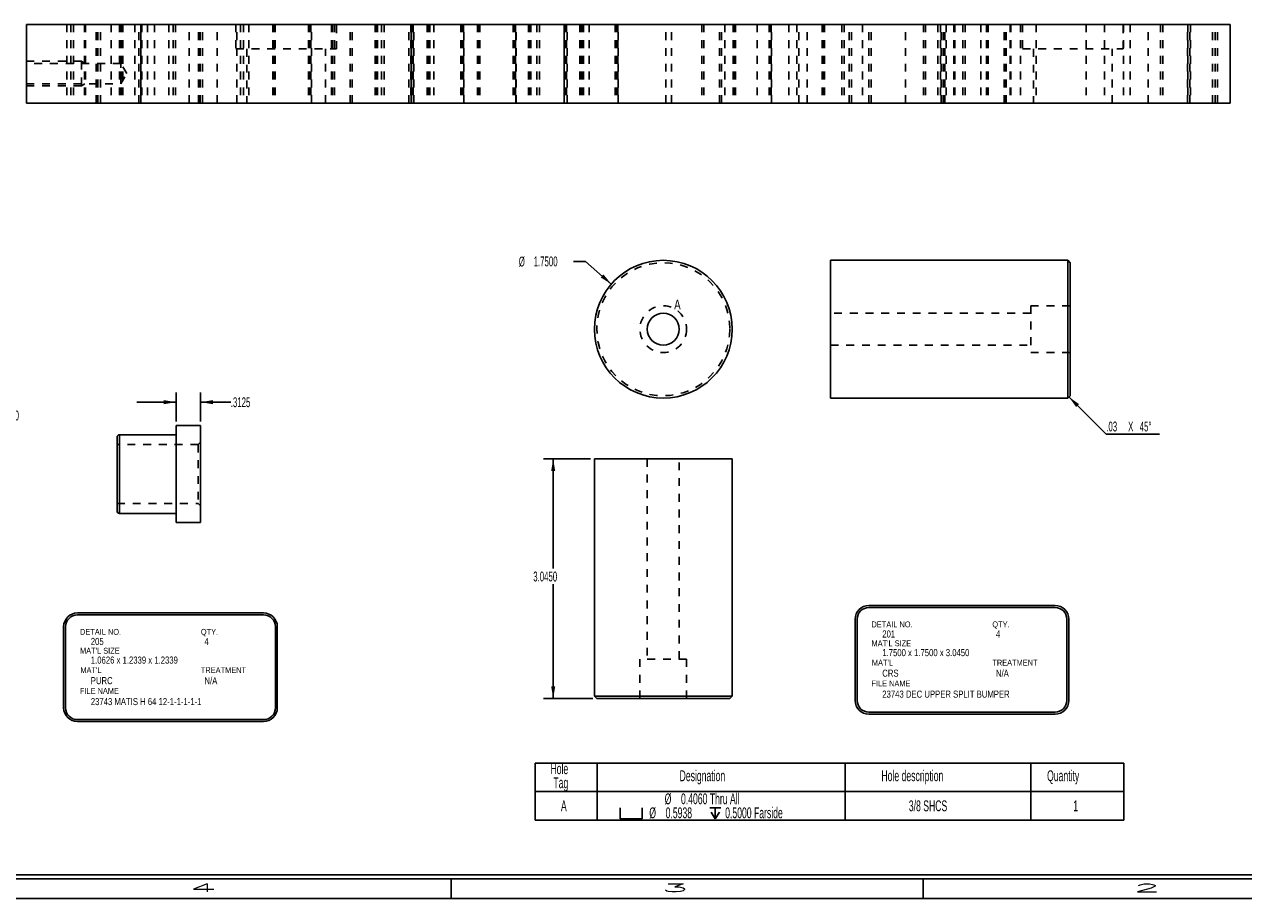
# Model space of a CAD drawing. Header units: inches. Extents: x 1802 to 2468, y -253 to -72.
# Tile 395 of 570: x 2169 to 2185, y -158 to -147. Entities that reach past the tile are written whole.
import ezdxf

# ---------------------------------------------------------------- set-up
doc = ezdxf.new("R2010")
doc.units = ezdxf.units.IN
doc.header["$LTSCALE"] = 0.5
doc.header["$MEASUREMENT"] = 0
doc.linetypes.add('HIDDEN', pattern=[0.225, 0.15, -0.075])
for name, color, linetype in [('SID-M-D', 42, 'Continuous'), ('SID-M-H', 4, 'HIDDEN'), ('SID-M-M', 233, 'Continuous'), ('SID-M-S', 105, 'Continuous')]:
    doc.layers.add(name, color=color, linetype=linetype)
doc.styles.add('R', font='ROMAND.SHX')
doc.styles.add('SLDTEXTSTYLE0', font='TXT', dxfattribs={"width": 0.595745})

# ---------------------------------------------------------------- blocks, each defined once
blk = doc.blocks.new('*U9')
at = {"layer": 'SID-M-S'}
for p, q in [((-34, -0.25), (0, -0.25)), ((-34, -0.3), (0, -0.3)), ((-17, -0.3), (-17, -0.55)), ((-11, -0.3), (-11, -0.55)), ((-34, -0.55), (0, -0.55))]:
    blk.add_line(p, q, dxfattribs=at)
at = {"layer": 'SID-M-D', "style": 'R', "width": 4}
for s, p in [('4', (-20.327, -0.464)), ('3', (-14.327, -0.464)), ('2', (-8.327, -0.464))]:
    blk.add_text(s, height=0.1, dxfattribs=at).set_placement(p)
blk = doc.blocks.new('SW_SYMBOL_HOLE_SPOT')
at = {"layer": 'SID-M-D', "color": 0}
for p, q in [((0, 34.4), (0, 3)), ((0, 3), (63, 3)), ((63, 3), (63, 34.4))]:
    blk.add_line(p, q, dxfattribs=at)
blk = doc.blocks.new('SW_SYMBOL_HOLE_DEPTH')
at = {"layer": 'SID-M-D', "color": 0}
for p, q in [((0, 34.4), (31.5, 34.4)), ((3.9, 21.9), (15.7, 3)), ((15.7, 34.4), (15.7, 3)), ((27.6, 21.9), (15.7, 3))]:
    blk.add_line(p, q, dxfattribs=at)

msp = doc.modelspace()

# ---------------------------------------------------------------- linework, layer by layer
at = {"layer": 'SID-M-D'}
for p, q in [((2176.61351, -149.55209), (2176.46351, -149.55209)), ((2176.94334, -149.83878), (2176.61351, -149.55209)), ((2171.4097, -151.58638), (2171.4097, -151.21499)), ((2171.7222, -151.58638), (2171.7222, -151.21499)), ((2171.4097, -151.33999), (2170.9097, -151.33999)), ((2171.7222, -151.33999), (2172.10534, -151.33999)), ((2176.67874, -152.05945), (2176.07953, -152.05945)), ((2176.20453, -152.05945), (2176.20453, -153.455)), ((2176.20453, -155.10445), (2176.20453, -153.65344)), ((2176.70874, -155.10445), (2176.07953, -155.10445))]:
    msp.add_line(p, q, dxfattribs=at)
at = {"layer": 'SID-M-D', "color": 0}
for p, q in [((2182.75987, -151.2728), (2183.23488, -151.74782)), ((2183.23488, -151.74782), (2183.91109, -151.74782)), ((2175.97726, -155.92629), (2175.97726, -156.285)), ((2175.97726, -155.92629), (2176.76466, -155.92629)), ((2176.76466, -155.92629), (2176.76466, -156.285)), ((2176.76466, -155.92629), (2179.91426, -155.92629)), ((2179.91426, -155.92629), (2179.91426, -156.285)), ((2179.91426, -155.92629), (2182.27647, -155.92629)), ((2182.27647, -155.92629), (2182.27647, -156.285)), ((2182.27647, -155.92629), (2183.45757, -155.92629)), ((2183.45757, -155.92629), (2183.45757, -156.285)), ((2175.97726, -156.285), (2176.76466, -156.285)), ((2175.97726, -156.285), (2175.97726, -156.64955)), ((2176.76466, -156.285), (2179.91426, -156.285)), ((2176.76466, -156.285), (2176.76466, -156.64955)), ((2179.91426, -156.285), (2182.27647, -156.285)), ((2179.91426, -156.285), (2179.91426, -156.64955)), ((2182.27647, -156.285), (2183.45757, -156.285)), ((2182.27647, -156.285), (2182.27647, -156.64955)), ((2183.45757, -156.285), (2183.45757, -156.64955)), ((2175.97726, -156.64955), (2176.76466, -156.64955)), ((2176.76466, -156.64955), (2179.91426, -156.64955)), ((2179.91426, -156.64955), (2182.27647, -156.64955)), ((2182.27647, -156.64955), (2183.45757, -156.64955))]:
    msp.add_line(p, q, dxfattribs=at)
at = {"layer": 'SID-M-D'}
for points in [[(2176.94334, -149.83878), (2176.84266, -149.71682), (2176.80854, -149.75607)], [(2171.4097, -151.33999), (2171.2537, -151.31399), (2171.2537, -151.36599)], [(2171.7222, -151.33999), (2171.8782, -151.36599), (2171.8782, -151.31399)], [(2176.20453, -152.05945), (2176.17853, -152.21545), (2176.23053, -152.21545)], [(2176.20453, -155.10445), (2176.23053, -154.94845), (2176.17853, -154.94845)]]:
    msp.add_solid(points, dxfattribs=at)
at = {"layer": 'SID-M-D', "color": 0}
msp.add_solid([(2182.75987, -151.2728), (2182.85179, -151.4015), (2182.88856, -151.36473)], dxfattribs=at)
at = {"layer": 'SID-M-H'}
for p, q in [((2170.01964, -146.5405), (2170.01964, -147.5405)), ((2170.07344, -146.5405), (2170.07344, -147.5405)), ((2170.10469, -146.5405), (2170.10469, -147.5405)), ((2170.24844, -146.5405), (2170.24844, -147.5405)), ((2170.25844, -146.5405), (2170.25844, -147.5405)), ((2170.25844, -146.5405), (2170.25844, -147.5405)), ((2170.39464, -147.5405), (2170.39464, -146.5405)), ((2170.41719, -147.5405), (2170.41719, -146.5405)), ((2170.44844, -147.5405), (2170.44844, -146.5405)), ((2170.58594, -146.5405), (2170.58594, -147.5405)), ((2170.69094, -146.5405), (2170.69094, -147.5405)), ((2170.69094, -146.5405), (2170.69094, -147.5405)), ((2170.71094, -146.5405), (2170.71094, -147.5405)), ((2170.73544, -146.5405), (2170.73544, -147.5405)), ((2170.88749, -146.5405), (2170.88749, -147.5405)), ((2170.93644, -147.5405), (2170.93644, -146.5405)), ((2170.96094, -147.5405), (2170.96094, -146.5405)), ((2170.96344, -146.5405), (2170.96344, -147.5405)), ((2170.96344, -146.5405), (2170.96344, -147.5405)), ((2170.97344, -146.5405), (2170.97344, -147.5405)), ((2171.04544, -146.5405), (2171.04544, -147.5405)), ((2171.13749, -146.5405), (2171.13749, -147.5405)), ((2171.31964, -146.5405), (2171.31964, -147.5405)), ((2171.37344, -146.5405), (2171.37344, -147.5405)), ((2171.40469, -146.5405), (2171.40469, -147.5405)), ((2171.57644, -147.5405), (2171.57644, -146.5405)), ((2171.69464, -147.5405), (2171.69464, -146.5405)), ((2171.71719, -147.5405), (2171.71719, -146.5405)), ((2171.74844, -147.5405), (2171.74844, -146.5405)), ((2171.93439, -147.5405), (2171.93439, -146.5405)), ((2172.17044, -146.5405), (2172.17044, -146.853)), ((2172.18439, -147.5405), (2172.18439, -146.5405)), ((2172.23094, -146.5405), (2172.23094, -147.5405)), ((2172.26594, -146.5405), (2172.26594, -147.5405)), ((2172.33594, -146.5405), (2172.33594, -147.5405)), ((2172.64136, -146.5405), (2172.64136, -147.5405)), ((2172.64667, -146.5405), (2172.64667, -147.5405)), ((2172.64667, -146.5405), (2172.64667, -147.5405)), ((2172.64667, -146.5405), (2172.64667, -147.5405)), ((2172.64667, -146.5405), (2172.64667, -147.5405)), ((2172.64844, -146.5405), (2172.64844, -147.5405)), ((2172.66781, -146.5405), (2172.66781, -147.5405)), ((2172.66781, -146.5405), (2172.66781, -147.5405)), ((2172.66781, -146.5405), (2172.66781, -147.5405)), ((2172.66781, -146.5405), (2172.66781, -147.5405)), ((2172.67163, -146.5405), (2172.67163, -147.5405)), ((2172.67163, -146.5405), (2172.67163, -147.5405)), ((2172.67163, -146.5405), (2172.67163, -147.5405)), ((2172.67163, -146.5405), (2172.67163, -147.5405)), ((2173.09344, -146.5405), (2173.09344, -147.5405)), ((2173.09344, -146.5405), (2173.09344, -147.5405)), ((2173.10026, -146.5405), (2173.10026, -147.5405)), ((2173.10026, -146.5405), (2173.10026, -147.5405)), ((2173.10407, -146.5405), (2173.10407, -147.5405)), ((2173.10407, -146.5405), (2173.10407, -147.5405)), ((2173.12344, -146.5405), (2173.12344, -147.5405)), ((2173.12521, -146.5405), (2173.12521, -147.5405)), ((2173.12521, -146.5405), (2173.12521, -147.5405)), ((2173.13052, -147.5405), (2173.13052, -146.5405)), ((2173.38749, -146.5405), (2173.38749, -147.5405)), ((2173.39844, -146.5405), (2173.39844, -147.5405)), ((2173.42294, -146.5405), (2173.42294, -147.5405)), ((2173.45144, -146.853), (2173.45144, -146.5405)), ((2173.62394, -147.5405), (2173.62394, -146.5405)), ((2173.64844, -147.5405), (2173.64844, -146.5405)), ((2173.94136, -146.5405), (2173.94136, -147.5405)), ((2173.94667, -146.5405), (2173.94667, -147.5405)), ((2173.94667, -146.5405), (2173.94667, -147.5405)), ((2173.94667, -146.5405), (2173.94667, -147.5405)), ((2173.94667, -146.5405), (2173.94667, -147.5405)), ((2173.94844, -146.5405), (2173.94844, -147.5405)), ((2173.96781, -146.5405), (2173.96781, -147.5405)), ((2173.96781, -146.5405), (2173.96781, -147.5405)), ((2173.96781, -146.5405), (2173.96781, -147.5405)), ((2173.96781, -146.5405), (2173.96781, -147.5405)), ((2173.97163, -146.5405), (2173.97163, -147.5405)), ((2173.97163, -146.5405), (2173.97163, -147.5405)), ((2173.97163, -146.5405), (2173.97163, -147.5405)), ((2173.97163, -146.5405), (2173.97163, -147.5405)), ((2174.02344, -146.5405), (2174.02344, -147.5405)), ((2174.05469, -146.5405), (2174.05469, -147.5405)), ((2174.36719, -147.5405), (2174.36719, -146.5405)), ((2174.39344, -146.5405), (2174.39344, -147.5405)), ((2174.39344, -146.5405), (2174.39344, -147.5405)), ((2174.39844, -147.5405), (2174.39844, -146.5405)), ((2174.40026, -146.5405), (2174.40026, -147.5405)), ((2174.40026, -146.5405), (2174.40026, -147.5405)), ((2174.40407, -146.5405), (2174.40407, -147.5405)), ((2174.40407, -146.5405), (2174.40407, -147.5405)), ((2174.42344, -146.5405), (2174.42344, -147.5405)), ((2174.42521, -146.5405), (2174.42521, -147.5405)), ((2174.42521, -146.5405), (2174.42521, -147.5405)), ((2174.43052, -147.5405), (2174.43052, -146.5405)), ((2174.43439, -147.5405), (2174.43439, -146.5405)), ((2174.60386, -146.5405), (2174.60386, -147.5405)), ((2174.60917, -146.5405), (2174.60917, -147.5405)), ((2174.60917, -146.5405), (2174.60917, -147.5405)), ((2174.60917, -146.5405), (2174.60917, -147.5405)), ((2174.60917, -146.5405), (2174.60917, -147.5405)), ((2174.61094, -146.5405), (2174.61094, -147.5405)), ((2174.63031, -146.5405), (2174.63031, -147.5405)), ((2174.63031, -146.5405), (2174.63031, -147.5405)), ((2174.63031, -146.5405), (2174.63031, -147.5405)), ((2174.63031, -146.5405), (2174.63031, -147.5405)), ((2174.63413, -146.5405), (2174.63413, -147.5405)), ((2174.63413, -146.5405), (2174.63413, -147.5405)), ((2174.63413, -146.5405), (2174.63413, -147.5405)), ((2174.63413, -146.5405), (2174.63413, -147.5405)), ((2174.68749, -146.5405), (2174.68749, -147.5405)), ((2175.03094, -146.5405), (2175.03094, -147.5405)), ((2175.03094, -146.5405), (2175.03094, -147.5405)), ((2175.03776, -146.5405), (2175.03776, -147.5405)), ((2175.03776, -146.5405), (2175.03776, -147.5405)), ((2175.04157, -146.5405), (2175.04157, -147.5405)), ((2175.04157, -146.5405), (2175.04157, -147.5405)), ((2175.06094, -146.5405), (2175.06094, -147.5405)), ((2175.06271, -146.5405), (2175.06271, -147.5405)), ((2175.06271, -146.5405), (2175.06271, -147.5405)), ((2175.06802, -147.5405), (2175.06802, -146.5405)), ((2175.24136, -146.5405), (2175.24136, -147.5405)), ((2175.24667, -146.5405), (2175.24667, -147.5405)), ((2175.24667, -146.5405), (2175.24667, -147.5405)), ((2175.24667, -146.5405), (2175.24667, -147.5405)), ((2175.24667, -146.5405), (2175.24667, -147.5405)), ((2175.24844, -146.5405), (2175.24844, -147.5405)), ((2175.26781, -146.5405), (2175.26781, -147.5405)), ((2175.26781, -146.5405), (2175.26781, -147.5405)), ((2175.26781, -146.5405), (2175.26781, -147.5405)), ((2175.26781, -146.5405), (2175.26781, -147.5405)), ((2175.27163, -146.5405), (2175.27163, -147.5405)), ((2175.27163, -146.5405), (2175.27163, -147.5405)), ((2175.27163, -146.5405), (2175.27163, -147.5405)), ((2175.27163, -146.5405), (2175.27163, -147.5405)), ((2175.69344, -146.5405), (2175.69344, -147.5405)), ((2175.69344, -146.5405), (2175.69344, -147.5405)), ((2175.70026, -146.5405), (2175.70026, -147.5405)), ((2175.70026, -146.5405), (2175.70026, -147.5405)), ((2175.70407, -146.5405), (2175.70407, -147.5405)), ((2175.70407, -146.5405), (2175.70407, -147.5405)), ((2175.72344, -146.5405), (2175.72344, -147.5405)), ((2175.72521, -146.5405), (2175.72521, -147.5405)), ((2175.72521, -146.5405), (2175.72521, -147.5405)), ((2175.73052, -147.5405), (2175.73052, -146.5405)), ((2175.73439, -147.5405), (2175.73439, -146.5405)), ((2175.89136, -146.5405), (2175.89136, -147.5405)), ((2175.89667, -146.5405), (2175.89667, -147.5405)), ((2175.89667, -146.5405), (2175.89667, -147.5405)), ((2175.89667, -146.5405), (2175.89667, -147.5405)), ((2175.89667, -146.5405), (2175.89667, -147.5405)), ((2175.89844, -146.5405), (2175.89844, -147.5405)), ((2175.91781, -146.5405), (2175.91781, -147.5405)), ((2175.91781, -146.5405), (2175.91781, -147.5405)), ((2175.91781, -146.5405), (2175.91781, -147.5405)), ((2175.91781, -146.5405), (2175.91781, -147.5405)), ((2175.92163, -146.5405), (2175.92163, -147.5405)), ((2175.92163, -146.5405), (2175.92163, -147.5405)), ((2175.92163, -146.5405), (2175.92163, -147.5405)), ((2175.92163, -146.5405), (2175.92163, -147.5405)), ((2175.99844, -146.5405), (2175.99844, -147.5405)), ((2176.02969, -146.5405), (2176.02969, -147.5405)), ((2176.34219, -147.5405), (2176.34219, -146.5405)), ((2176.34344, -146.5405), (2176.34344, -147.5405)), ((2176.34344, -146.5405), (2176.34344, -147.5405)), ((2176.35026, -146.5405), (2176.35026, -147.5405)), ((2176.35026, -146.5405), (2176.35026, -147.5405)), ((2176.35407, -146.5405), (2176.35407, -147.5405)), ((2176.35407, -146.5405), (2176.35407, -147.5405)), ((2176.37344, -146.5405), (2176.37344, -147.5405)), ((2176.37521, -146.5405), (2176.37521, -147.5405)), ((2176.37521, -146.5405), (2176.37521, -147.5405)), ((2176.38052, -147.5405), (2176.38052, -146.5405)), ((2176.54136, -146.5405), (2176.54136, -147.5405)), ((2176.54667, -146.5405), (2176.54667, -147.5405)), ((2176.54667, -146.5405), (2176.54667, -147.5405)), ((2176.54667, -146.5405), (2176.54667, -147.5405)), ((2176.54667, -146.5405), (2176.54667, -147.5405)), ((2176.54844, -146.5405), (2176.54844, -147.5405)), ((2176.56781, -146.5405), (2176.56781, -147.5405)), ((2176.56781, -146.5405), (2176.56781, -147.5405)), ((2176.56781, -146.5405), (2176.56781, -147.5405)), ((2176.56781, -146.5405), (2176.56781, -147.5405)), ((2176.57163, -146.5405), (2176.57163, -147.5405)), ((2176.57163, -146.5405), (2176.57163, -147.5405)), ((2176.57163, -146.5405), (2176.57163, -147.5405)), ((2176.57163, -146.5405), (2176.57163, -147.5405)), ((2176.58749, -146.5405), (2176.58749, -147.5405)), ((2176.66249, -146.5405), (2176.66249, -147.5405)), ((2176.99344, -146.5405), (2176.99344, -147.5405)), ((2176.99344, -146.5405), (2176.99344, -147.5405)), ((2177.00026, -146.5405), (2177.00026, -147.5405)), ((2177.00026, -146.5405), (2177.00026, -147.5405)), ((2177.00407, -146.5405), (2177.00407, -147.5405)), ((2177.00407, -146.5405), (2177.00407, -147.5405)), ((2177.02344, -146.5405), (2177.02344, -147.5405)), ((2177.02521, -146.5405), (2177.02521, -147.5405)), ((2177.02521, -146.5405), (2177.02521, -147.5405)), ((2177.03052, -147.5405), (2177.03052, -146.5405)), ((2177.63439, -147.5405), (2177.63439, -146.5405)), ((2177.70939, -147.5405), (2177.70939, -146.5405)), ((2178.09344, -146.5405), (2178.09344, -147.5405)), ((2178.11794, -146.5405), (2178.11794, -147.5405)), ((2178.31894, -147.5405), (2178.31894, -146.5405)), ((2178.34344, -147.5405), (2178.34344, -146.5405)), ((2178.38749, -146.5405), (2178.38749, -147.5405)), ((2178.49136, -146.5405), (2178.49136, -147.5405)), ((2178.49667, -146.5405), (2178.49667, -147.5405)), ((2178.49667, -146.5405), (2178.49667, -147.5405)), ((2178.49667, -146.5405), (2178.49667, -147.5405)), ((2178.49667, -146.5405), (2178.49667, -147.5405)), ((2178.49844, -146.5405), (2178.49844, -147.5405)), ((2178.51781, -146.5405), (2178.51781, -147.5405)), ((2178.51781, -146.5405), (2178.51781, -147.5405)), ((2178.51781, -146.5405), (2178.51781, -147.5405)), ((2178.51781, -146.5405), (2178.51781, -147.5405)), ((2178.52163, -146.5405), (2178.52163, -147.5405)), ((2178.52163, -146.5405), (2178.52163, -147.5405)), ((2178.52163, -146.5405), (2178.52163, -147.5405)), ((2178.52163, -146.5405), (2178.52163, -147.5405)), ((2178.79544, -146.5405), (2178.79544, -147.5405)), ((2178.95026, -146.5405), (2178.95026, -147.5405)), ((2178.95026, -146.5405), (2178.95026, -147.5405)), ((2178.95026, -146.5405), (2178.95026, -147.5405)), ((2178.95026, -146.5405), (2178.95026, -147.5405)), ((2178.95407, -146.5405), (2178.95407, -147.5405)), ((2178.95407, -146.5405), (2178.95407, -147.5405)), ((2178.95407, -146.5405), (2178.95407, -147.5405)), ((2178.95407, -146.5405), (2178.95407, -147.5405)), ((2178.97344, -146.5405), (2178.97344, -147.5405)), ((2178.97521, -146.5405), (2178.97521, -147.5405)), ((2178.97521, -146.5405), (2178.97521, -147.5405)), ((2178.97521, -146.5405), (2178.97521, -147.5405)), ((2178.97521, -146.5405), (2178.97521, -147.5405)), ((2178.98052, -147.5405), (2178.98052, -146.5405)), ((2179.19844, -146.5405), (2179.19844, -147.5405)), ((2179.30344, -146.5405), (2179.30344, -147.5405)), ((2179.30344, -146.5405), (2179.30344, -147.5405)), ((2179.30344, -146.5405), (2179.30344, -147.5405)), ((2179.30344, -146.5405), (2179.30344, -147.5405)), ((2179.32644, -147.5405), (2179.32644, -146.5405)), ((2179.43439, -147.5405), (2179.43439, -146.5405)), ((2179.62344, -146.5405), (2179.62344, -147.5405)), ((2179.63749, -146.5405), (2179.63749, -147.5405)), ((2179.65469, -146.5405), (2179.65469, -147.5405)), ((2179.87344, -146.5405), (2179.87344, -147.5405)), ((2179.90469, -146.5405), (2179.90469, -147.5405)), ((2179.96719, -147.5405), (2179.96719, -146.5405)), ((2179.99844, -147.5405), (2179.99844, -146.5405)), ((2180.13749, -146.5405), (2180.13749, -147.5405)), ((2180.21719, -147.5405), (2180.21719, -146.5405)), ((2180.24844, -147.5405), (2180.24844, -146.5405)), ((2180.68439, -147.5405), (2180.68439, -146.5405)), ((2180.91094, -146.5405), (2180.91094, -147.5405)), ((2180.91249, -146.5405), (2180.91249, -147.5405)), ((2180.93544, -146.5405), (2180.93544, -147.5405)), ((2181.09344, -146.5405), (2181.09344, -147.5405)), ((2181.09344, -146.5405), (2181.09344, -147.5405)), ((2181.12844, -146.5405), (2181.12844, -147.5405)), ((2181.12844, -146.5405), (2181.12844, -147.5405)), ((2181.13644, -147.5405), (2181.13644, -146.5405)), ((2181.16094, -147.5405), (2181.16094, -146.5405)), ((2181.18439, -147.5405), (2181.18439, -146.5405)), ((2181.19844, -146.5405), (2181.19844, -147.5405)), ((2181.29794, -146.5405), (2181.29794, -147.5405)), ((2181.30794, -146.5405), (2181.30794, -147.5405)), ((2181.30794, -146.5405), (2181.30794, -147.5405)), ((2181.41094, -146.5405), (2181.41094, -147.5405)), ((2181.44176, -146.5405), (2181.44176, -147.5405)), ((2181.64094, -146.5405), (2181.64094, -147.5405)), ((2181.71094, -146.5405), (2181.71094, -147.5405)), ((2181.73544, -146.5405), (2181.73544, -147.5405)), ((2181.93644, -147.5405), (2181.93644, -146.5405)), ((2181.95939, -147.5405), (2181.95939, -146.5405)), ((2181.96094, -147.5405), (2181.96094, -146.5405)), ((2182.01294, -146.5405), (2182.01294, -147.5405)), ((2182.01294, -146.5405), (2182.01294, -147.5405)), ((2182.02294, -146.5405), (2182.02294, -147.5405)), ((2182.14455, -146.5405), (2182.14455, -147.5405)), ((2182.17044, -146.5405), (2182.17044, -146.853)), ((2182.34373, -146.5405), (2182.34373, -147.5405)), ((2182.98094, -146.5405), (2182.98094, -147.5405)), ((2182.98094, -146.5405), (2182.98094, -147.5405)), ((2183.21094, -146.5405), (2183.21094, -147.5405)), ((2183.45144, -146.853), (2183.45144, -146.5405)), ((2183.45469, -146.5405), (2183.45469, -147.5405)), ((2183.53749, -146.5405), (2183.53749, -147.5405)), ((2183.76719, -147.5405), (2183.76719, -146.5405)), ((2183.92344, -146.5405), (2183.92344, -147.5405)), ((2183.92344, -146.5405), (2183.92344, -147.5405)), ((2183.95469, -146.5405), (2183.95469, -147.5405)), ((2184.26719, -147.5405), (2184.26719, -146.5405)), ((2184.27344, -146.5405), (2184.27344, -147.5405)), ((2184.29844, -147.5405), (2184.29844, -146.5405)), ((2184.29844, -147.5405), (2184.29844, -146.5405)), ((2184.30469, -146.5405), (2184.30469, -147.5405)), ((2184.58439, -147.5405), (2184.58439, -146.5405)), ((2184.61719, -147.5405), (2184.61719, -146.5405)), ((2184.64844, -147.5405), (2184.64844, -146.5405)), ((2172.17044, -146.853), (2173.45144, -146.853)), ((2172.31034, -146.853), (2172.31034, -147.5405)), ((2173.31154, -147.5405), (2173.31154, -146.853)), ((2182.17044, -146.853), (2183.45144, -146.853)), ((2182.31034, -146.853), (2182.31034, -147.5405)), ((2183.31154, -147.5405), (2183.31154, -146.853)), ((2170.20714, -147.00925), (2169.50714, -147.00925)), ((2170.70714, -147.037), (2169.50714, -147.037)), ((2170.24877, -147.037), (2170.20714, -147.00925)), ((2170.20714, -147.00925), (2170.20714, -147.01317)), ((2170.70714, -147.294), (2170.70714, -147.037)), ((2170.78435, -147.1655), (2170.70714, -147.037)), ((2170.70714, -147.294), (2170.78435, -147.1655)), ((2169.50714, -147.294), (2170.70714, -147.294)), ((2169.50714, -147.32175), (2170.20714, -147.32175)), ((2170.20714, -147.32175), (2170.24877, -147.294)), ((2182.27487, -150.1159), (2182.27487, -150.7097)), ((2182.77487, -150.1159), (2182.27487, -150.1159)), ((2182.27487, -150.2098), (2179.72987, -150.2098)), ((2179.72987, -150.6158), (2182.27487, -150.6158)), ((2182.27487, -150.7097), (2182.77487, -150.7097)), ((2171.6922, -151.87838), (2170.6597, -151.87838)), ((2170.6897, -152.25338), (2170.6897, -151.75338)), ((2171.7222, -151.84838), (2171.6922, -151.87838)), ((2171.6922, -151.87838), (2171.6922, -152.62838)), ((2177.40074, -152.05945), (2177.40074, -154.60445)), ((2177.80674, -154.60445), (2177.80674, -152.05945)), ((2170.6897, -152.75338), (2170.6897, -152.25338)), ((2170.6597, -152.62838), (2171.6922, -152.62838)), ((2171.6922, -152.62838), (2171.7222, -152.65838)), ((2177.90064, -154.60445), (2177.30684, -154.60445)), ((2177.30684, -154.60445), (2177.30684, -155.10445)), ((2177.90064, -155.10445), (2177.90064, -154.60445))]:
    msp.add_line(p, q, dxfattribs=at)
for radius in [0.845, 0.2969]:
    msp.add_circle((2177.60374, -150.4128), radius, dxfattribs=at)
msp.add_open_spline([(2170.20714, -147.01317), (2170.20714, -147.03018), (2170.20714, -147.05922), (2170.20714, -147.0977), (2170.20714, -147.14221), (2170.20714, -147.18879), (2170.20714, -147.23329), (2170.20714, -147.27178), (2170.20714, -147.30082), (2170.20714, -147.31783), (2170.20714, -147.32175), (2170.20714, -147.32098), (2170.20714, -147.32175)], degree=3, knots=[0, 0, 0, 0, 0.102551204, 0.205102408, 0.307653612, 0.410204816, 0.51275602, 0.615307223, 0.717858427, 0.820409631, 0.922960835, 1, 1, 1, 1], dxfattribs=at)
at = {"layer": 'SID-M-M'}
for p, q in [((2170.15649, -154.01757), (2172.52248, -154.01757)), ((2170.15649, -154.04257), (2172.52248, -154.04257)), ((2180.21791, -153.92291), (2182.58389, -153.92291)), ((2180.21791, -153.94791), (2182.58389, -153.94791)), ((2169.98149, -154.19257), (2169.98149, -155.22309)), ((2170.00649, -154.19257), (2170.00649, -155.22309)), ((2172.67248, -154.19257), (2172.67248, -155.22309)), ((2172.69748, -154.19257), (2172.69748, -155.22309)), ((2180.04291, -154.09791), (2180.04291, -155.12843)), ((2180.06791, -154.09791), (2180.06791, -155.12843)), ((2182.73389, -154.09791), (2182.73389, -155.12843)), ((2182.75889, -154.09791), (2182.75889, -155.12843)), ((2180.21791, -155.27843), (2182.58389, -155.27843)), ((2170.15649, -155.37309), (2172.52248, -155.37309)), ((2170.15649, -155.39809), (2172.52248, -155.39809)), ((2180.21791, -155.30343), (2182.58389, -155.30343))]:
    msp.add_line(p, q, dxfattribs=at)
for centre, radius, start, end in [((2170.15649, -154.19257), 0.175, 90, 180), ((2170.15649, -154.19257), 0.15, 90, 180), ((2172.52248, -154.19257), 0.175, 0, 90), ((2172.52248, -154.19257), 0.15, 0, 90), ((2180.21791, -154.09791), 0.175, 90, 180), ((2180.21791, -154.09791), 0.15, 90, 180), ((2182.58389, -154.09791), 0.175, 0, 90), ((2182.58389, -154.09791), 0.15, 0, 90), ((2180.21791, -155.12843), 0.175, 180, 270), ((2180.21791, -155.12843), 0.15, 180, 270), ((2182.58389, -155.12843), 0.15, 270, 0), ((2182.58389, -155.12843), 0.175, 270, 0), ((2170.15649, -155.22309), 0.175, 180, 270), ((2170.15649, -155.22309), 0.15, 180, 270), ((2172.52248, -155.22309), 0.15, 270, 0), ((2172.52248, -155.22309), 0.175, 270, 0)]:
    msp.add_arc(centre, radius, start, end, dxfattribs=at)
at = {"layer": 'SID-M-S'}
for p, q in [((2169.50714, -146.5405), (2169.50714, -147.5405)), ((2169.50714, -146.5405), (2184.81094, -146.5405)), ((2184.81094, -146.5405), (2184.81094, -147.5405)), ((2169.50714, -147.5405), (2184.81094, -147.5405)), ((2182.74487, -149.5378), (2179.72987, -149.5378)), ((2179.72987, -150.4128), (2179.72987, -149.5378)), ((2182.77487, -149.5678), (2182.74487, -149.5378)), ((2182.74487, -150.4128), (2182.74487, -149.5378)), ((2182.77487, -149.5678), (2182.77487, -150.4128)), ((2179.72987, -151.2878), (2179.72987, -150.4128)), ((2182.74487, -151.2878), (2182.74487, -150.4128)), ((2182.77487, -150.4128), (2182.77487, -151.2578)), ((2182.74487, -151.2878), (2182.77487, -151.2578)), ((2179.72987, -151.2878), (2182.74487, -151.2878)), ((2171.7222, -151.63638), (2171.4097, -151.63638)), ((2171.4097, -151.63638), (2171.4097, -152.87038)), ((2171.7222, -151.63638), (2171.7222, -152.87038)), ((2170.6597, -151.78338), (2170.6597, -152.72338)), ((2171.4097, -151.75338), (2170.6897, -151.75338)), ((2170.6897, -151.75338), (2170.6897, -152.75338)), ((2176.72874, -152.05945), (2176.72874, -155.07445)), ((2176.72874, -152.05945), (2178.47874, -152.05945)), ((2178.47874, -155.07445), (2178.47874, -152.05945)), ((2170.6897, -152.75338), (2171.4097, -152.75338)), ((2171.4097, -152.87038), (2171.7222, -152.87038)), ((2176.72874, -155.07445), (2176.75874, -155.10445)), ((2176.72874, -155.07445), (2178.47874, -155.07445)), ((2178.44874, -155.10445), (2176.75874, -155.10445)), ((2178.44874, -155.10445), (2178.47874, -155.07445))]:
    msp.add_line(p, q, dxfattribs=at)
for radius in [0.875, 0.203]:
    msp.add_circle((2177.60374, -150.4128), radius, dxfattribs=at)
for centre, start, end in [((2170.6897, -151.78338), 90, 180), ((2170.6897, -152.72338), 180, 270)]:
    msp.add_arc(centre, 0.03, start, end, dxfattribs=at)

# ---------------------------------------------------------------- block references
at = {"layer": 'SID-M-D'}
msp.add_blockref('*U9', (2191.90783, -157.09685), dxfattribs=at)
at = {"layer": 'SID-M-D', "color": 0, "xscale": 0.004470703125, "yscale": 0.004470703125, "zscale": 0.004470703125}
for name, p in [('SW_SYMBOL_HOLE_SPOT', (2177.05408, -156.64676)), ('SW_SYMBOL_HOLE_DEPTH', (2178.19375, -156.64676))]:
    msp.add_blockref(name, p, dxfattribs=at)

# ---------------------------------------------------------------- texts
at = {"layer": 'SID-M-D', "style": 'SLDTEXTSTYLE0', "width": 0.75}
for s, height, p in [('A', 0.125, (2177.74157, -150.16235)), ('DETAIL NO.', 0.075, (2180.25079, -154.20071)), ('QTY.', 0.075, (2181.78703, -154.20071)), ('DETAIL NO.', 0.075, (2170.18937, -154.29536)), ('205', 0.09, (2170.32631, -154.42464)), ('QTY.', 0.075, (2171.72561, -154.29536)), ('4', 0.09, (2171.77134, -154.42464)), ("MAT'L SIZE", 0.075, (2180.25079, -154.44081)), ('201', 0.09, (2180.38773, -154.32999)), ('4', 0.09, (2181.83276, -154.32999)), ("MAT'L SIZE", 0.075, (2170.18937, -154.53547)), ('1.7500 x 1.7500 x 3.0450', 0.09, (2180.38773, -154.56679)), ('1.0626 x 1.2339 x 1.2339', 0.09, (2170.32631, -154.66144)), ("MAT'L", 0.075, (2180.25542, -154.68698)), ('TREATMENT', 0.075, (2181.78703, -154.68698)), ("MAT'L", 0.075, (2170.194, -154.78164)), ('PURC', 0.09, (2170.32631, -154.92268)), ('TREATMENT', 0.075, (2171.72561, -154.78164)), ('N/A', 0.09, (2171.77134, -154.92375)), ('CRS', 0.09, (2180.38773, -154.82803)), ('N/A', 0.09, (2181.83276, -154.8291)), ('FILE NAME', 0.075, (2170.18808, -155.04576)), ('FILE NAME', 0.075, (2180.24949, -154.95111)), ('23743 MATIS H 64 12-1-1-1-1-1', 0.09, (2170.32631, -155.18878)), ('23743 DEC UPPER SPLIT BUMPER', 0.09, (2180.38773, -155.09413))]:
    msp.add_text(s, height=height, dxfattribs=at).set_placement(p)
at = {"layer": 'SID-M-D', "char_height": 0.125, "attachment_point": 1, "style": 'SLDTEXTSTYLE0'}
for s, insert in [('%%c', (2175.76701, -149.49113)), ('1.7500', (2175.95552, -149.48922)), ('.3125', (2172.10534, -151.27808)), ('1.2340', (2169.10841, -151.44689)), ('3.0450', (2175.95054, -153.4923))]:
    msp.add_mtext(s, dxfattribs=dict(at, insert=insert))
at = {"layer": 'SID-M-D', "color": 0, "attachment_point": 1, "style": 'SLDTEXTSTYLE0'}
for s, insert, char_height in [('.03', (2183.23488, -151.58668), 0.125), ('X', (2183.51266, -151.58668), 0.125), ('45°', (2183.6597, -151.58668), 0.125), ('Hole', (2176.16991, -155.92802), 0.137795), ('Designation', (2177.81115, -156.01711), 0.1377953), ('Hole description', (2180.37673, -156.01711), 0.1377953), ('Quantity', (2182.48253, -156.01711), 0.137795), ('Tag', (2176.20723, -156.1062), 0.137795), ('%%c', (2177.62131, -156.31007), 0.137795), ('0.4060 Thru All', (2177.82913, -156.31007), 0.1377953), ('A', (2176.30302, -156.39916), 0.1378), ('%%c', (2177.42595, -156.48824), 0.137795), ('0.5938', (2177.63376, -156.48824), 0.137795), ('0.5000 Farside', (2178.39062, -156.48824), 0.1377953), ('3/8 SHCS', (2180.72523, -156.39916), 0.137795), ('1', (2182.81611, -156.39916), 0.1378)]:
    msp.add_mtext(s, dxfattribs=dict(at, insert=insert, char_height=char_height))

doc.saveas('drawing.dxf')
